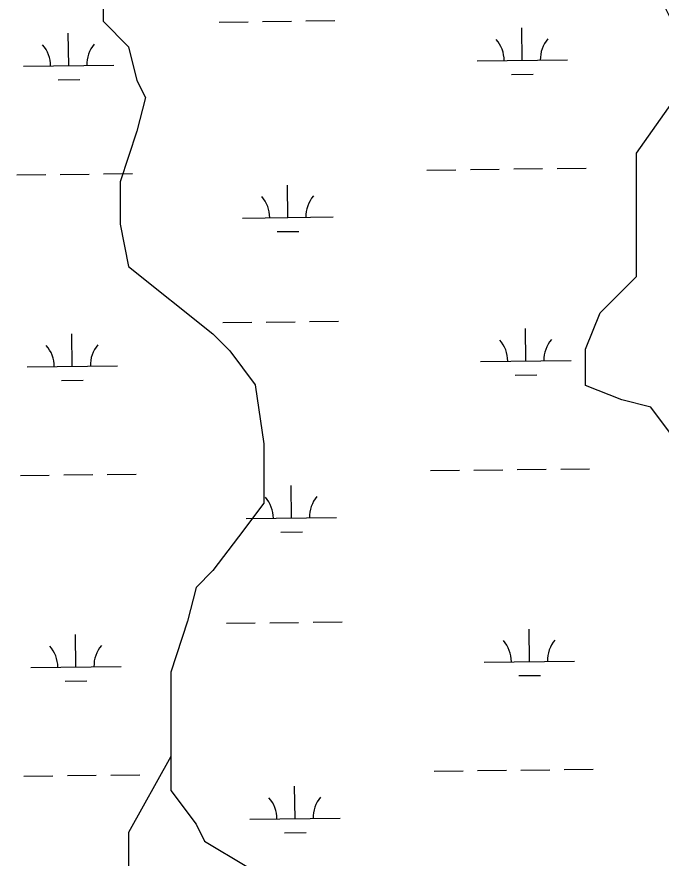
# Model space of a CAD drawing. Extents: x 3694830 to 3732949, y 415201 to 440970.
# Drawn here: x 3699413 to 3700126, y 433138 to 434069 of the extents above; entities that cross this region are included whole.
import ezdxf

# ---------------------------------------------------------------- set-up
doc = ezdxf.new("R2010")
doc.units = 0
doc.layers.add('V-TOPO-SHOR', color=7, linetype='Continuous')
doc.layers.add('V-WETL-SWMP', color=7, linetype='Continuous')

msp = doc.modelspace()

# ---------------------------------------------------------------- linework, layer by layer
at = {"layer": 'V-TOPO-SHOR'}
for points in [[(3700471.87, 433325.24), (3700436.16, 433371.86), (3700387.94, 433420.08), (3700347.76, 433460.26), (3700283.47, 433500.44), (3700267.4, 433508.48), (3700235.26, 433540.62), (3700203.11, 433548.66), (3700146.86, 433572.77), (3700138.82, 433604.91), (3700114.71, 433637.06), (3700082.57, 433645.09), (3700042.39, 433661.16), (3700042.39, 433701.35), (3700058.46, 433741.53), (3700098.64, 433781.71), (3700098.64, 433821.89), (3700098.64, 433870.11), (3700098.64, 433918.32), (3700138.82, 433974.58), (3700146.86, 434030.83), (3700138.82, 434062.97), (3700122.75, 434095.12), (3700088.42, 434129.54)], [(3699508.58, 434110.84), (3699508.58, 434064.08), (3699536.63, 434036.02), (3699545.99, 433998.61), (3699555.34, 433979.91), (3699545.99, 433942.5), (3699527.28, 433886.38), (3699527.28, 433839.62), (3699536.63, 433792.86), (3699630.16, 433718.04), (3699648.86, 433699.34), (3699676.92, 433661.93), (3699686.27, 433596.46), (3699686.27, 433530.99), (3699658.22, 433493.58), (3699630.16, 433456.17), (3699611.45, 433437.47), (3699602.1, 433400.06), (3699583.4, 433343.95), (3699583.4, 433297.18), (3699583.4, 433250.42), (3699583.4, 433213.01), (3699611.45, 433175.6), (3699620.81, 433156.9), (3699667.57, 433128.84)], [(3699583.4, 433250.42), (3699536.63, 433166.25), (3699536.63, 433100.78), (3699536.63, 433072.73), (3699555.34, 433007.26), (3699583.4, 432960.5), (3699611.45, 432913.74), (3699639.51, 432866.97), (3699648.86, 432829.57), (3699639.51, 432810.86), (3699611.45, 432782.8), (3699583.4, 432782.8), (3699583.4, 432782.8), (3699555.34, 432764.1), (3699545.99, 432707.98), (3699527.28, 432679.93)]]:
    msp.add_lwpolyline(points, dxfattribs=at)
at = {"layer": 'V-WETL-SWMP'}
for p, q in [((3699637.01, 434063.29), (3699669, 434063.67)), ((3699685, 434063.86), (3699717, 434064.24)), ((3699733, 434064.43), (3699765, 434064.81)), ((3699972.38, 434020.85), (3699971.95, 434056.85)), ((3699470.51, 434014.87), (3699470.08, 434050.86)), ((3699420.51, 434014.27), (3699520.5, 434015.46)), ((3699922.38, 434020.26), (3700022.38, 434021.45)), ((3699960.56, 434005.28), (3699984.56, 434005.57)), ((3699458.69, 433999.29), (3699482.69, 433999.58)), ((3699413.1, 433894.1), (3699445.1, 433894.48)), ((3699461.1, 433894.68), (3699493.09, 433895.06)), ((3699509.09, 433895.25), (3699541.09, 433895.63)), ((3699866.97, 433899.52), (3699898.97, 433899.9)), ((3699914.97, 433900.09), (3699946.97, 433900.47)), ((3699962.97, 433900.66), (3699994.97, 433901.04)), ((3700010.96, 433901.23), (3700042.96, 433901.62)), ((3699713, 433846.93), (3699712.57, 433882.93)), ((3699663, 433846.34), (3699763, 433847.53)), ((3699701.18, 433831.36), (3699725.18, 433831.65)), ((3699640.97, 433730.63), (3699672.97, 433731.02)), ((3699688.97, 433731.21), (3699720.97, 433731.59)), ((3699736.97, 433731.78), (3699768.96, 433732.16)), ((3699474.47, 433682.22), (3699474.05, 433718.21)), ((3699976.35, 433688.2), (3699975.92, 433724.2)), ((3699926.35, 433687.61), (3700026.34, 433688.8)), ((3699424.48, 433681.62), (3699524.47, 433682.81)), ((3699964.53, 433672.63), (3699988.53, 433672.91)), ((3699462.66, 433666.64), (3699486.66, 433666.93)), ((3699918.94, 433567.44), (3699950.94, 433567.82)), ((3699966.94, 433568.01), (3699998.93, 433568.39)), ((3700014.93, 433568.58), (3700046.93, 433568.96)), ((3699417.07, 433561.45), (3699449.06, 433561.83)), ((3699465.06, 433562.02), (3699497.06, 433562.41)), ((3699513.06, 433562.6), (3699545.06, 433562.98)), ((3699870.94, 433566.86), (3699902.94, 433567.25)), ((3699716.97, 433514.28), (3699716.54, 433550.28)), ((3699666.97, 433513.69), (3699766.96, 433514.88)), ((3699705.15, 433498.71), (3699729.15, 433499)), ((3699644.94, 433397.98), (3699676.94, 433398.36)), ((3699692.94, 433398.56), (3699724.93, 433398.94)), ((3699740.93, 433399.13), (3699772.93, 433399.51)), ((3699980.31, 433355.55), (3699979.88, 433391.55)), ((3699478.44, 433349.56), (3699478.01, 433385.56)), ((3699930.32, 433354.95), (3700030.31, 433356.15)), ((3699428.45, 433348.97), (3699528.44, 433350.16)), ((3699968.5, 433339.98), (3699992.5, 433340.26)), ((3699466.63, 433333.99), (3699490.63, 433334.28)), ((3699874.91, 433234.21), (3699906.91, 433234.6)), ((3699922.91, 433234.79), (3699954.9, 433235.17)), ((3699970.9, 433235.36), (3700002.9, 433235.74)), ((3700018.9, 433235.93), (3700050.9, 433236.31)), ((3699421.03, 433228.8), (3699453.03, 433229.18)), ((3699469.03, 433229.37), (3699501.03, 433229.75)), ((3699517.03, 433229.94), (3699549.03, 433230.33)), ((3699720.93, 433181.63), (3699720.5, 433217.63)), ((3699670.94, 433181.03), (3699770.93, 433182.23)), ((3699709.12, 433166.06), (3699733.12, 433166.34))]:
    msp.add_line(p, q, dxfattribs=at)
for centre, start, end in [((3699917.13, 434020.67), 359.91153, 41.45519), ((3700027.61, 434021.99), 139.91153, 181.45518), ((3699415.26, 434014.68), 359.91153, 41.45519), ((3699525.74, 434016), 139.91153, 181.45518), ((3699657.75, 433846.75), 359.91153, 41.45519), ((3699768.23, 433848.07), 139.91153, 181.45518), ((3699921.1, 433688.02), 359.91153, 41.45519), ((3700031.58, 433689.34), 139.91153, 181.45518), ((3699419.23, 433682.03), 359.91153, 41.45519), ((3699529.71, 433683.35), 139.91153, 181.45518), ((3699661.72, 433514.1), 359.91153, 41.45519), ((3699772.2, 433515.42), 139.91153, 181.45518), ((3699423.2, 433349.38), 359.91153, 41.45519), ((3699533.68, 433350.7), 139.91153, 181.45518), ((3699925.07, 433355.37), 359.91153, 41.45519), ((3700035.55, 433356.68), 139.91153, 181.45518), ((3699665.69, 433181.45), 359.91153, 41.45519), ((3699776.17, 433182.76), 139.91153, 181.45518)]:
    msp.add_arc(centre, 35.25, start, end, dxfattribs=at)

doc.saveas('drawing.dxf')
